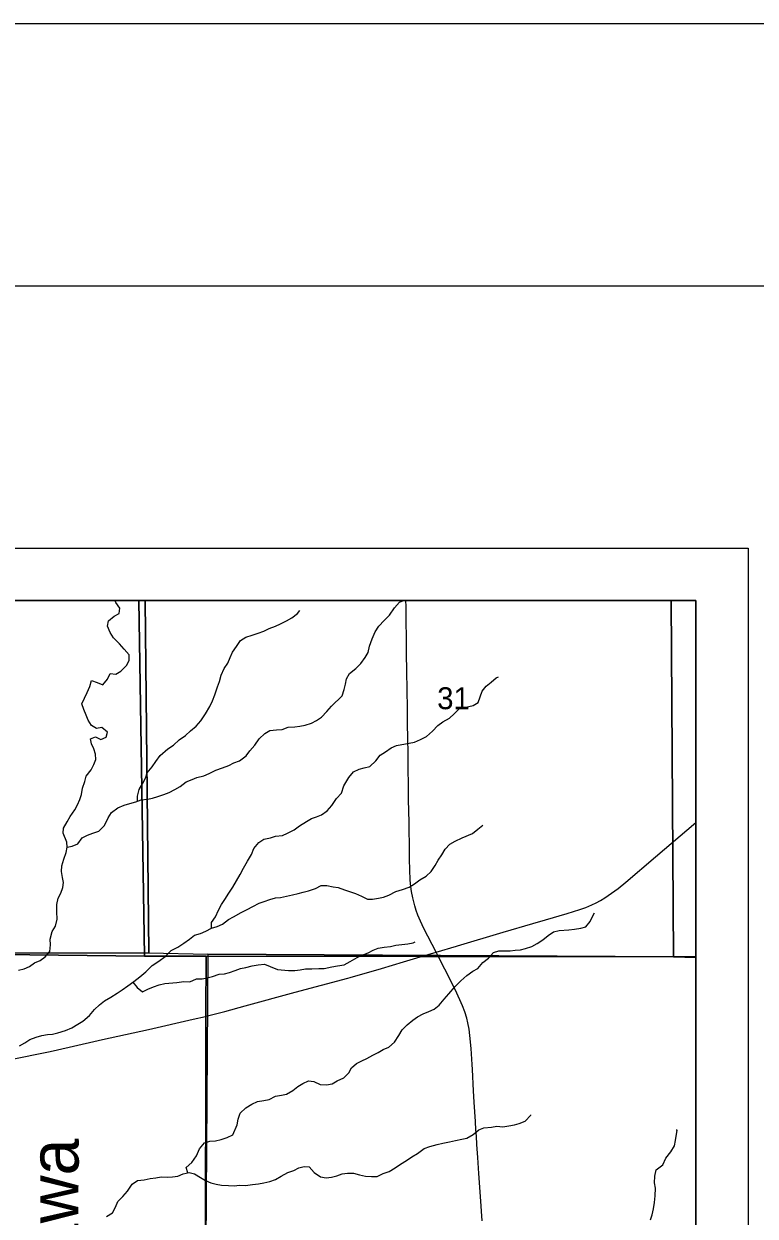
# Model space of a CAD drawing. Extents: x 0 to 34, y 0 to 22.
# Drawn here: x 18.757 to 20.154, y 19.726 to 22 of the extents above; entities that cross this region are included whole.
import ezdxf

# ---------------------------------------------------------------- set-up
doc = ezdxf.new("R2010")
doc.units = 0
for name, color, linetype in [('GM_X_Minor_River', 7, 'Continuous'), ('GM_X_Minor_River_Text', 7, 'Continuous'), ('GM_X_Rail_Line', 7, 'Continuous'), ('GM_X_Section', 7, 'Continuous'), ('GM_X_Section_Text', 7, 'Continuous'), ('GM_X_State_Route', 7, 'Continuous'), ('GM_X_US_Route', 7, 'Continuous'), ('GM_X_US_Shield', 7, 'Continuous'), ('SH_Border', 7, 'Continuous'), ('SH_Cut_Line', 7, 'Continuous'), ('SH_Data', 7, 'Continuous')]:
    doc.layers.add(name, color=color, linetype=linetype)

msp = doc.modelspace()

# ---------------------------------------------------------------- linework, layer by layer
at = {"layer": 'GM_X_Minor_River'}
for points in [[(18.7472, 20.1946), (18.7575, 20.1975), (18.7681, 20.2016), (18.7777, 20.2087), (18.7883, 20.2135), (18.7982, 20.2199), (18.8066, 20.2304), (18.8079, 20.2433), (18.8072, 20.2539), (18.8111, 20.2683), (18.8176, 20.2785), (18.8208, 20.2921), (18.8205, 20.3058), (18.8203, 20.3198), (18.823, 20.3319), (18.8276, 20.3418), (18.8319, 20.3523), (18.8327, 20.3618), (18.8313, 20.3717), (18.8291, 20.3827), (18.83, 20.3937), (18.8335, 20.4066), (18.8378, 20.4195), (18.8401, 20.4297), (18.8391, 20.4392), (18.8324, 20.4559), (18.8329, 20.4658), (18.8401, 20.4779), (18.8455, 20.4881), (18.8543, 20.5005), (18.8597, 20.5103), (18.864, 20.5201), (18.8675, 20.53), (18.8691, 20.5417), (18.8734, 20.5549), (18.8765, 20.5648), (18.886, 20.5772), (18.8907, 20.587), (18.8945, 20.5969), (18.8942, 20.6067), (18.8909, 20.617), (18.8865, 20.6265), (18.8843, 20.636), (18.8938, 20.6401), (18.904, 20.6351), (18.9142, 20.6392), (18.9169, 20.649), (18.9064, 20.6578), (18.8962, 20.656), (18.8864, 20.6614), (18.88, 20.6718), (18.8763, 20.6813), (18.8715, 20.6923), (18.8678, 20.7026), (18.8728, 20.7139), (18.8782, 20.7245), (18.8829, 20.7362), (18.8864, 20.7476), (18.8973, 20.7433), (18.9082, 20.7394), (18.917, 20.7496), (18.9217, 20.7605), (18.933, 20.7593), (18.9425, 20.7652), (18.9536, 20.7765), (18.9583, 20.7863), (18.9583, 20.7966), (18.949, 20.8073), (18.9396, 20.8176), (18.9283, 20.8288), (18.922, 20.8391), (18.9171, 20.8509), (18.9187, 20.8611), (18.9294, 20.8701), (18.9389, 20.8753), (18.9405, 20.8856), (18.9327, 20.8959), (18.9315, 20.9)], [(18.8401, 20.4297), (18.8496, 20.4315), (18.8602, 20.4355), (18.8687, 20.4472), (18.8786, 20.4524), (18.8888, 20.4561), (18.9002, 20.4598), (18.9109, 20.4707), (18.9182, 20.4851), (18.9244, 20.4953), (18.9369, 20.5042), (18.9487, 20.5094), (18.9597, 20.5124), (18.9711, 20.5161), (18.981, 20.5198), (18.9935, 20.5211), (19.003, 20.523), (19.0128, 20.5259), (19.0242, 20.53), (19.0345, 20.534), (19.0455, 20.5392), (19.0554, 20.5452), (19.0672, 20.5542), (19.0783, 20.5586), (19.0877, 20.5623), (19.1006, 20.5653), (19.1109, 20.5697), (19.1238, 20.576), (19.1368, 20.5808), (19.1489, 20.5853), (19.1584, 20.5901), (19.1691, 20.5942), (19.1816, 20.6036), (19.1885, 20.6134), (19.1985, 20.6243), (19.2065, 20.6363), (19.2176, 20.6465), (19.2271, 20.6521), (19.2396, 20.6531), (19.2502, 20.6537), (19.262, 20.6582), (19.2749, 20.6592), (19.2843, 20.6602), (19.2942, 20.662), (19.3064, 20.6661), (19.3159, 20.6709), (19.3258, 20.6777), (19.3357, 20.6882), (19.3449, 20.6987), (19.3647, 20.7183), (19.369, 20.7304), (19.3714, 20.7402), (19.3733, 20.7504), (19.3791, 20.7606), (19.3913, 20.77), (19.4008, 20.7798), (19.4089, 20.7911), (19.4143, 20.8009), (19.4174, 20.8126), (19.4221, 20.8266), (19.4282, 20.8402), (19.4348, 20.8508), (19.4451, 20.8617), (19.4554, 20.8718), (19.465, 20.8858), (19.4745, 20.897), (19.4821, 20.9)], [(18.9741, 20.5172), (18.9742, 20.527), (18.9777, 20.5395), (18.9843, 20.5512), (18.9893, 20.561), (18.9924, 20.5709), (19.0023, 20.5829), (19.0092, 20.5927), (19.0177, 20.6044), (19.0322, 20.6172), (19.0432, 20.6243), (19.0535, 20.634), (19.0657, 20.6426), (19.0756, 20.6513), (19.0859, 20.6603), (19.0951, 20.6704), (19.1043, 20.6836), (19.112, 20.698), (19.1174, 20.7085), (19.1216, 20.7199), (19.1271, 20.7354), (19.1306, 20.7456), (19.1337, 20.7577), (19.1399, 20.7705), (19.1464, 20.7807), (19.1514, 20.7913), (19.1553, 20.8011), (19.1633, 20.8124), (19.1706, 20.8234), (19.1813, 20.8297), (19.1934, 20.8338), (19.2044, 20.8378), (19.2151, 20.8415), (19.2257, 20.8463), (19.2375, 20.8512), (19.2474, 20.8552), (19.2588, 20.8612), (19.2687, 20.8668), (19.2797, 20.8754), (19.2839, 20.8807)], [(19.1152, 20.2752), (19.1153, 20.2858), (19.123, 20.2968), (19.1291, 20.3092), (19.1349, 20.3198), (19.1407, 20.3296), (19.1484, 20.3417), (19.156, 20.353), (19.1633, 20.3654), (19.1702, 20.3771), (19.1764, 20.3892), (19.1841, 20.4028), (19.1918, 20.4156), (19.1964, 20.4266), (19.2056, 20.4386), (19.2151, 20.4446), (19.2284, 20.4471), (19.2379, 20.4501), (19.2508, 20.4519), (19.2603, 20.4563), (19.2736, 20.4626), (19.2835, 20.4701), (19.2968, 20.4784), (19.3063, 20.484), (19.3158, 20.4873), (19.3253, 20.4914), (19.3364, 20.4988), (19.3455, 20.5086), (19.3544, 20.5222), (19.3635, 20.5327), (19.3682, 20.5463), (19.3778, 20.5622), (19.3866, 20.5731), (19.3972, 20.5783), (19.4067, 20.5805), (19.4181, 20.583), (19.4292, 20.5943), (19.4376, 20.6049), (19.4475, 20.6112), (19.4586, 20.6187), (19.4688, 20.6235), (19.503, 20.63), (19.5147, 20.6348), (19.5258, 20.6408), (19.5372, 20.6509), (19.5479, 20.6615), (19.5574, 20.6686), (19.5696, 20.6753), (19.5791, 20.6839), (19.5887, 20.6941), (19.5986, 20.6959), (19.6149, 20.6999), (19.6244, 20.7055), (19.6286, 20.7164), (19.6325, 20.727), (19.6398, 20.7368), (19.6497, 20.7443), (19.6592, 20.7522), (19.6634, 20.7541)], [(18.7487, 20.0507), (18.7589, 20.0559), (18.7688, 20.0623), (18.781, 20.0671), (18.7916, 20.07), (18.8026, 20.0718), (18.8121, 20.0729), (18.8224, 20.0754), (18.8368, 20.0798), (18.8489, 20.0847), (18.86, 20.0918), (18.8699, 20.0977), (18.8828, 20.1086), (18.8924, 20.1199), (18.9019, 20.1285), (18.9115, 20.136), (18.9233, 20.1431), (18.9351, 20.1506), (18.945, 20.1573), (18.9556, 20.1648), (18.9671, 20.1731), (18.9785, 20.1821), (18.9903, 20.1918), (19.0022, 20.2038), (19.0147, 20.2117), (19.0269, 20.2211), (19.0388, 20.2323), (19.0509, 20.2387), (19.0627, 20.2465), (19.0734, 20.2536), (19.0833, 20.2615), (19.0943, 20.2648), (19.1046, 20.2692), (19.1152, 20.2752), (19.1266, 20.2781), (19.1365, 20.2826), (19.1479, 20.2916), (19.1574, 20.2964), (19.1719, 20.305), (19.1833, 20.3102), (19.1943, 20.3162), (19.2065, 20.3225), (19.216, 20.3258), (19.227, 20.3295), (19.2376, 20.3325), (19.2471, 20.3335), (19.2585, 20.3357), (19.2703, 20.3386), (19.2809, 20.3411), (19.2907, 20.3433), (19.301, 20.3459), (19.3143, 20.3503), (19.3246, 20.3563), (19.3355, 20.3566), (19.3476, 20.3538), (19.3575, 20.3522), (19.3692, 20.3479), (19.379, 20.3451), (19.3907, 20.3408), (19.4016, 20.3362), (19.4133, 20.33), (19.4232, 20.3303), (19.4342, 20.3324), (19.4436, 20.3342), (19.4543, 20.3379), (19.4676, 20.3446), (19.4801, 20.3487), (19.493, 20.3531), (19.5033, 20.3595), (19.5132, 20.3673), (19.5254, 20.3744), (19.5349, 20.3827), (19.5426, 20.3944), (19.548, 20.4046), (19.5553, 20.4151), (19.5614, 20.4253), (19.5706, 20.4351), (19.5809, 20.4411), (19.5942, 20.4474), (19.6139, 20.4555), (19.6239, 20.4638), (19.6334, 20.4717)], [(19.0702, 19.8083), (19.0674, 19.8181), (19.0781, 19.8278), (19.0866, 19.8403), (19.0923, 19.8539), (19.1023, 19.8652), (19.1125, 19.8685), (19.1232, 19.8695), (19.1342, 19.8717), (19.1455, 19.8754), (19.1562, 19.8809), (19.1643, 19.8998), (19.1667, 19.9108), (19.1705, 19.9218), (19.1812, 19.9319), (19.1927, 19.939), (19.2033, 19.9442), (19.2151, 19.9464), (19.2253, 19.9482), (19.2375, 19.9541), (19.2492, 19.9563), (19.2587, 19.9585), (19.2705, 19.9652), (19.2804, 19.9731), (19.2899, 19.9787), (19.3006, 19.9839), (19.3108, 19.9823), (19.3232, 19.9765), (19.335, 19.976), (19.346, 19.9778), (19.3555, 19.9837), (19.368, 19.9893), (19.3779, 19.9987), (19.3826, 20.0085), (19.3921, 20.0168), (19.4024, 20.022), (19.4119, 20.0264), (19.4237, 20.0328), (19.4336, 20.038), (19.4431, 20.0436), (19.4541, 20.048), (19.4652, 20.0574), (19.4732, 20.0702), (19.4794, 20.0808), (19.4889, 20.0902), (19.4996, 20.0996), (19.5091, 20.1056), (19.5198, 20.1115), (19.5304, 20.116), (19.5407, 20.1201), (19.5502, 20.1283), (19.5598, 20.1396), (19.5686, 20.1498), (19.5808, 20.1637), (19.5915, 20.1746), (19.6033, 20.1847), (19.6147, 20.1926), (19.6243, 20.1982), (19.6334, 20.2091), (19.6441, 20.2177), (19.6537, 20.2286), (19.6639, 20.2315), (19.6741, 20.2318), (19.6855, 20.2317), (19.6954, 20.2331), (19.7052, 20.2338), (19.7151, 20.236), (19.7268, 20.2397), (19.7371, 20.2456), (19.7482, 20.2527), (19.7581, 20.261), (19.7687, 20.2681), (19.779, 20.2706), (19.7979, 20.272), (19.8085, 20.273), (19.8207, 20.2752), (19.8302, 20.2777), (19.8382, 20.2879), (19.844, 20.3), (19.8467, 20.3041)], [(18.9652, 20.1717), (18.9734, 20.162), (18.9836, 20.1536), (18.9938, 20.1588), (19.0048, 20.1628), (19.0155, 20.1665), (19.0261, 20.1695), (19.0496, 20.1715), (19.0629, 20.1729), (19.0742, 20.1728), (19.0871, 20.1783), (19.0974, 20.1782), (19.1069, 20.1804), (19.1175, 20.1826), (19.13, 20.1874), (19.1402, 20.1881), (19.1497, 20.1906), (19.1604, 20.1943), (19.1706, 20.198), (19.1809, 20.1998), (19.1934, 20.2031), (19.2044, 20.2049), (19.2165, 20.2063), (19.2278, 20.2016), (19.2414, 20.1958), (19.2626, 20.1941), (19.2747, 20.1944), (19.2846, 20.1954), (19.2948, 20.1976), (19.3069, 20.1975), (19.3206, 20.1981), (19.3308, 20.198), (19.3452, 20.2009), (19.3562, 20.2031), (19.3691, 20.2048), (19.3805, 20.2115), (19.3934, 20.219), (19.4033, 20.2235), (19.4143, 20.2279), (19.4239, 20.2331), (19.4337, 20.2368), (19.4451, 20.2386), (19.4572, 20.24), (19.4675, 20.2426), (19.4792, 20.2436), (19.4906, 20.245), (19.5005, 20.2472), (19.5046, 20.2487)], [(18.9152, 19.7247), (18.9266, 19.7318), (18.932, 19.7427), (18.9366, 19.7533), (18.9462, 19.7627), (18.9553, 19.7732), (18.9638, 19.7864), (18.9745, 19.7935), (18.987, 19.7946), (18.9983, 19.7971), (19.009, 19.7989), (19.0192, 19.8003), (19.0309, 19.8002), (19.0408, 19.8005), (19.051, 19.8015), (19.0613, 19.806), (19.0727, 19.8089), (19.0829, 19.8061), (19.0942, 19.7992), (19.104, 19.7938), (19.1141, 19.7888), (19.1243, 19.7864), (19.1349, 19.7844), (19.1482, 19.7839), (19.1592, 19.7834), (19.1686, 19.7844), (19.1807, 19.7843), (19.1936, 19.7861), (19.2054, 19.7871), (19.2156, 19.7889), (19.2266, 19.7918), (19.238, 19.7952), (19.2483, 19.8015), (19.2612, 19.8086), (19.2726, 19.8123), (19.2825, 19.8179), (19.2924, 19.8204), (19.3022, 19.8196), (19.3112, 19.8089), (19.3233, 19.8004), (19.3342, 19.7984), (19.3445, 19.8002), (19.3547, 19.8027), (19.365, 19.8064), (19.3752, 19.8075), (19.3869, 19.8074), (19.3979, 19.8042), (19.4096, 19.8018), (19.421, 19.801), (19.4316, 19.8009), (19.443, 19.8068), (19.4544, 19.8109), (19.4662, 19.8176), (19.4764, 19.8247), (19.4879, 19.8318), (19.4978, 19.8385), (19.5088, 19.8453), (19.5214, 19.8546), (19.5324, 19.8583), (19.5464, 19.8623), (19.5571, 19.8645), (19.5696, 19.8671), (19.5813, 19.87), (19.5935, 19.8725), (19.603, 19.8743), (19.6151, 19.881), (19.6262, 19.89), (19.6357, 19.8941), (19.6501, 19.8955), (19.6603, 19.8969), (19.672, 19.8957), (19.683, 19.8978), (19.6937, 19.9), (19.7032, 19.9022), (19.7146, 19.907), (19.7249, 19.9183), (19.7249, 19.9187)], [(19.9534, 19.7184), (19.9569, 19.7282), (19.9593, 19.7392), (19.9616, 19.7517), (19.9625, 19.7646), (19.963, 19.7786), (19.9616, 19.7892), (19.9621, 19.8018), (19.9644, 19.8139), (19.977, 19.8236), (19.9832, 19.8361), (19.9928, 19.8485), (19.9993, 19.8598), (20.0013, 19.8701), (20.0045, 19.8898), (20.0026, 19.8894)]]:
    msp.add_lwpolyline(points, dxfattribs=at)
at = {"layer": 'GM_X_Rail_Line'}
for points in [[(16.9636, 20.2311), (17.7586, 20.2281), (18.4948, 20.2275), (18.9873, 20.2214), (18.977, 20.9), (13.2404, 20.9)], [(19.082, 14.1642), (19.0858, 15.176), (19.0896, 16.1806), (19.0934, 17.1717), (19.0972, 18.1277), (19.0975, 18.2511), (19.0976, 18.2716), (19.1032, 19.1112), (19.1046, 20.1073), (19.105, 20.2214), (18.9873, 20.2214), (18.4948, 20.2275), (17.7586, 20.2281), (16.9636, 20.2311)]]:
    msp.add_lwpolyline(points, dxfattribs=at)
for points in [[(20.0404, 20.2202), (20.0404, 20.9), (18.977, 20.9), (18.9873, 20.2214), (19.105, 20.2214), (19.5137, 20.2208), (19.5489, 20.2208)], [(20.0404, 14.169), (20.0404, 20.2202), (19.5489, 20.2208), (19.5137, 20.2208), (19.105, 20.2214), (19.1046, 20.1073), (19.1032, 19.1112), (19.0976, 18.2716), (19.0975, 18.2511), (19.0972, 18.1277), (19.0934, 17.1717), (19.0896, 16.1806), (19.0858, 15.176), (19.082, 14.1642)]]:
    msp.add_lwpolyline(points, close=True, dxfattribs=at)
at = {"layer": 'GM_X_Section'}
msp.add_lwpolyline([(18.9958, 20.228), (19.1087, 20.2254), (19.1017, 19.2088), (19.1009, 19.202), (18.1424, 19.2002), (18.1464, 20.2277)], close=True, dxfattribs=at)
at = {"layer": 'GM_X_State_Route'}
for points in [[(19.4938, 20.406), (19.4936, 20.4189), (19.4929, 20.4772), (19.4919, 20.5196), (19.4913, 20.6077), (19.4906, 20.6381), (19.4899, 20.6638), (19.4894, 20.692), (19.4891, 20.7317), (19.4887, 20.7631), (19.4879, 20.8009), (19.4871, 20.8884), (19.4868, 20.9)], [(19.5442, 20.2293), (19.5212, 20.2745), (19.5144, 20.2885), (19.5095, 20.3), (19.5063, 20.3088), (19.5035, 20.3177), (19.4996, 20.3328), (19.4971, 20.345), (19.4958, 20.3543), (19.4947, 20.3667), (19.4942, 20.387), (19.4938, 20.406)], [(19.5491, 20.2202), (19.5484, 20.2216), (19.5469, 20.2243), (19.5442, 20.2293)], [(19.6131, 20.0151), (19.6111, 20.0453), (19.609, 20.07), (19.6074, 20.0823), (19.605, 20.0945), (19.6028, 20.1035), (19.5991, 20.1153), (19.5948, 20.1269), (19.5899, 20.1382), (19.5805, 20.1578), (19.5611, 20.1968), (19.5491, 20.2202)], [(19.6325, 19.7168), (19.6291, 19.7632), (19.6261, 19.8066), (19.6238, 19.8376), (19.6222, 19.8624), (19.6212, 19.8779), (19.6204, 19.8903), (19.6194, 19.9058), (19.6183, 19.9244), (19.6173, 19.943), (19.616, 19.9647), (19.6137, 20.005), (19.6131, 20.0151)]]:
    msp.add_lwpolyline(points, dxfattribs=at)
at = {"layer": 'GM_X_US_Route'}
msp.add_line((19.5139, 20.2203), (19.5442, 20.2293), dxfattribs=at)
for points in [[(19.5849, 20.2414), (19.6725, 20.2671), (19.7292, 20.2835), (19.753, 20.2908), (19.7948, 20.3028), (19.8185, 20.3103), (19.8302, 20.3146), (19.8418, 20.3194), (19.8502, 20.3234), (19.8584, 20.3279), (19.8664, 20.3328), (19.8793, 20.3416), (19.8918, 20.3508), (19.9064, 20.3626), (19.9631, 20.411), (20.0404, 20.4764)], [(19.3756, 20.1798), (19.3804, 20.1811), (19.4402, 20.198), (19.4818, 20.2107), (19.5139, 20.2203)], [(19.5442, 20.2293), (19.583, 20.2408), (19.5849, 20.2414)], [(19.1038, 20.1066), (19.1048, 20.1068), (19.1076, 20.1074), (19.1407, 20.116), (19.1797, 20.1265), (19.2754, 20.153), (19.3756, 20.1798)], [(18.7283, 20.0237), (18.8074, 20.0399), (18.8439, 20.0478), (18.9076, 20.0622), (18.9955, 20.0819), (19.0803, 20.1011), (19.1038, 20.1066)]]:
    msp.add_lwpolyline(points, dxfattribs=at)
at = {"layer": 'GM_X_US_Shield'}
for points in [[(18.9891, 20.9), (17.9756, 20.9), (17.9895, 20.229), (18.1464, 20.2277), (18.9958, 20.228)], [(19.9932, 20.9), (18.9891, 20.9), (18.9958, 20.228), (19.1087, 20.2254), (19.9979, 20.2201)], [(20.0404, 20.2192), (20.0404, 20.9), (19.9932, 20.9), (19.9979, 20.2201)], [(20.0404, 19.1656), (20.0404, 20.2192), (19.9979, 20.2201), (19.1087, 20.2254), (19.1017, 19.2088)]]:
    msp.add_lwpolyline(points, close=True, dxfattribs=at)
at = {"layer": 'SH_Border'}
msp.add_lwpolyline([(1.5, 21.5), (33.5, 21.5), (33.5, 0.5), (1.5, 0.5)], close=True, dxfattribs=at)
at = {"layer": 'SH_Cut_Line'}
msp.add_lwpolyline([(0, 0), (34, 0), (34, 22), (0, 22)], close=True, dxfattribs=at)
at = {"layer": 'SH_Data'}
for p, q in [((13.1404, 21), (20.1404, 21)), ((20.1404, 21), (20.1404, 14)), ((13.2404, 20.9), (20.0404, 20.9)), ((20.0404, 20.9), (20.0404, 14.1))]:
    msp.add_line(p, q, dxfattribs=at)

# ---------------------------------------------------------------- texts
at = {"layer": 'GM_X_Minor_River_Text'}
msp.add_text('Katotawa', height=0.09474, rotation=89.7701, dxfattribs=at).set_placement((18.8598, 19.3452))
at = {"layer": 'GM_X_Section_Text'}
msp.add_text('31', height=0.04186, rotation=0, dxfattribs=at).set_placement((19.5464, 20.6926))

doc.saveas('drawing.dxf')
